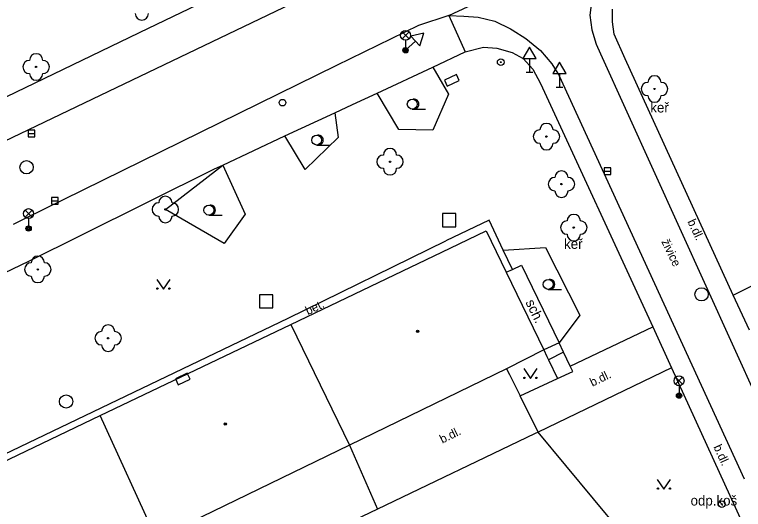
# Model space of a CAD drawing. Extents: x -595546 to -593986, y -1160845 to -1159202.
# Drawn here: x -595488.4 to -595433.4, y -1159994.7 to -1159957.4 of the extents above; entities that cross this region are included whole.
import ezdxf

# ---------------------------------------------------------------- set-up
doc = ezdxf.new("R2010")
doc.units = 0
for name, color, linetype in [('Level 22', 7, 'Continuous'), ('Level 24', 7, 'Continuous'), ('Level 25', 7, 'Continuous'), ('Level 26', 7, 'Continuous'), ('Level 27', 7, 'Continuous'), ('Level 28', 7, 'Continuous'), ('Level 33', 7, 'Continuous'), ('Level 34', 7, 'Continuous'), ('Level 36', 7, 'Continuous'), ('Level 39', 7, 'Continuous'), ('Specificka linie pasportu komunikaci', 7, 'Continuous'), ('TM - budovy zdene_ betonove - VP', 7, 'Continuous'), ('TM - chodniky - VP', 7, 'Continuous'), ('TM - hranice souvisleho porostu (skupiny stromu_ kere)', 7, 'Continuous'), ('TM - komunikace - VP', 7, 'Continuous'), ('TM - plot drateny_ kovovy - VP', 7, 'Continuous'), ('TM - popis povrchu', 7, 'Continuous'), ('TM - popis zelene', 7, 'Continuous'), ('TM - poznamka', 7, 'Continuous'), ('TM - rozhrani mezi zpev. plochami mezi sebou - VP', 7, 'Continuous'), ('TM - rozhrani ploch obecne - VP', 7, 'Continuous'), ('TM - vjezd na pozemek', 7, 'Continuous')]:
    doc.layers.add(name, color=color, linetype=linetype)

msp = doc.modelspace()

# ---------------------------------------------------------------- linework, layer by layer
at = {"layer": 'Level 22'}
for centre in [(-595486.76, -1159961.36), (-595440.12, -1159963.02), (-595448.27, -1159966.61), (-595460.07, -1159968.5), (-595447.14, -1159970.19), (-595477.01, -1159972.1), (-595446.21, -1159973.47), (-595486.63, -1159976.62), (-595481.33, -1159981.81)]:
    msp.add_circle(centre, 0.05, dxfattribs=at)
for centre, start, end in [((-595478.79, -1159957.33), 180, 0), ((-595486.76, -1159960.86), 0, 180), ((-595487.26, -1159961.36), 90, 270), ((-595486.26, -1159961.36), 270, 90), ((-595486.76, -1159961.86), 180, 0), ((-595440.12, -1159962.52), 0, 180), ((-595440.62, -1159963.02), 90, 270), ((-595439.62, -1159963.02), 270, 90), ((-595440.12, -1159963.52), 180, 0), ((-595448.27, -1159966.11), 0, 180), ((-595448.77, -1159966.61), 90, 270), ((-595447.77, -1159966.61), 270, 90), ((-595460.07, -1159968), 0, 180), ((-595448.27, -1159967.11), 180, 0), ((-595460.57, -1159968.5), 90, 270), ((-595459.57, -1159968.5), 270, 90), ((-595460.07, -1159969), 180, 0), ((-595447.14, -1159969.69), 0, 180), ((-595447.64, -1159970.19), 90, 270), ((-595446.64, -1159970.19), 270, 90), ((-595447.14, -1159970.69), 180, 0), ((-595477.01, -1159971.6), 0, 180), ((-595477.51, -1159972.1), 90, 270), ((-595476.51, -1159972.1), 270, 90), ((-595446.21, -1159972.97), 0, 180), ((-595477.01, -1159972.6), 180, 0), ((-595446.71, -1159973.47), 90, 270), ((-595445.71, -1159973.47), 270, 90), ((-595446.21, -1159973.97), 180, 0), ((-595486.63, -1159976.12), 0, 180), ((-595487.13, -1159976.62), 90, 270), ((-595486.13, -1159976.62), 270, 90), ((-595486.63, -1159977.12), 180, 0), ((-595481.83, -1159981.81), 90, 270), ((-595481.33, -1159981.31), 0, 180), ((-595480.83, -1159981.81), 270, 90), ((-595481.33, -1159982.31), 180, 0)]:
    msp.add_arc(centre, 0.5, start, end, dxfattribs=at)
at = {"layer": 'Level 24'}
for points in [[(-595455.054, -1159961.939), (-595455.96, -1159962.363), (-595455.747, -1159962.816), (-595454.842, -1159962.391)], [(-595475.358, -1159984.436), (-595476.26, -1159984.868), (-595476.044, -1159985.319), (-595475.142, -1159984.887)]]:
    msp.add_lwpolyline(points, close=True, dxfattribs=at)
at = {"layer": 'Level 25'}
for centre, radius in [((-595451.72, -1159960.99), 0.25), ((-595451.72, -1159960.99), 0.0303), ((-595435.04, -1159994.32), 0.25), ((-595435.04, -1159994.32), 0.0303)]:
    msp.add_circle(centre, radius, dxfattribs=at)
at = {"layer": 'Level 26'}
for points in [[(-595456.11, -1159973.41), (-595455.11, -1159973.41), (-595455.11, -1159972.41), (-595456.11, -1159972.41)], [(-595469.91, -1159979.53), (-595468.91, -1159979.53), (-595468.91, -1159978.53), (-595469.91, -1159978.53)]]:
    msp.add_lwpolyline(points, close=True, dxfattribs=at)
at = {"layer": 'Level 27'}
for p, q in [((-595487.35, -1159966.38), (-595486.85, -1159966.38)), ((-595443.91, -1159969.21), (-595443.41, -1159969.21)), ((-595485.61, -1159971.44), (-595485.11, -1159971.44))]:
    msp.add_line(p, q, dxfattribs=at)
for points in [[(-595487.35, -1159966.63), (-595486.85, -1159966.63), (-595486.85, -1159966.13), (-595487.35, -1159966.13)], [(-595443.91, -1159969.46), (-595443.41, -1159969.46), (-595443.41, -1159968.96), (-595443.91, -1159968.96)], [(-595485.61, -1159971.69), (-595485.11, -1159971.69), (-595485.11, -1159971.19), (-595485.61, -1159971.19)]]:
    msp.add_lwpolyline(points, close=True, dxfattribs=at)
for centre in [(-595487.48, -1159968.92), (-595436.57, -1159978.5), (-595484.5, -1159986.58)]:
    msp.add_circle(centre, 0.5, dxfattribs=at)
at = {"layer": 'Level 28'}
msp.add_circle((-595468.17, -1159964.05), 0.25, dxfattribs=at)
at = {"layer": 'Level 33'}
for p, q in [((-595459.165, -1159959.24), (-595458.635, -1159958.71)), ((-595459.165, -1159958.71), (-595458.635, -1159959.24)), ((-595458.9, -1159959.35), (-595458.9, -1159960.1)), ((-595487.595, -1159972.68), (-595487.065, -1159972.15)), ((-595487.595, -1159972.15), (-595487.065, -1159972.68)), ((-595487.33, -1159972.79), (-595487.33, -1159973.54)), ((-595438.535, -1159985.28), (-595438.005, -1159984.75)), ((-595438.535, -1159984.75), (-595438.005, -1159985.28)), ((-595438.27, -1159985.39), (-595438.27, -1159986.14))]:
    msp.add_line(p, q, dxfattribs=at)
for centre, radius in [((-595458.9, -1159958.975), 0.375), ((-595458.9, -1159960.1), 0.2), ((-595458.9, -1159960.1), 0.145), ((-595458.9, -1159960.1), 0.0876), ((-595487.33, -1159972.415), 0.375), ((-595487.33, -1159973.54), 0.2), ((-595487.33, -1159973.54), 0.145), ((-595487.33, -1159973.54), 0.0876), ((-595438.27, -1159985.015), 0.375), ((-595438.27, -1159986.14), 0.2), ((-595438.27, -1159986.14), 0.145), ((-595438.27, -1159986.14), 0.0876)]:
    msp.add_circle(centre, radius, dxfattribs=at)
at = {"layer": 'Level 34'}
for p, q in [((-595458.155, -1159959.406), (-595458.9, -1159960.1)), ((-595459.07, -1159959.917), (-595458.73, -1159960.283)), ((-595449.55, -1159960.732), (-595449.55, -1159961.75)), ((-595449.8, -1159961.75), (-595449.3, -1159961.75)), ((-595447.28, -1159961.852), (-595447.28, -1159962.87)), ((-595447.53, -1159962.87), (-595447.03, -1159962.87))]:
    msp.add_line(p, q, dxfattribs=at)
for points in [[(-595458.496, -1159959.04), (-595457.814, -1159959.771), (-595457.522, -1159958.815)], [(-595450.05, -1159960.732), (-595449.05, -1159960.732), (-595449.55, -1159959.866)], [(-595447.78, -1159961.852), (-595446.78, -1159961.852), (-595447.28, -1159960.986)]]:
    msp.add_lwpolyline(points, close=True, dxfattribs=at)
at = {"layer": 'Level 36'}
for p, q in [((-595458.39, -1159964.535), (-595457.39, -1159964.535)), ((-595465.6, -1159967.245), (-595464.6, -1159967.245)), ((-595473.73, -1159972.525), (-595472.73, -1159972.525)), ((-595448.14, -1159978.125), (-595447.14, -1159978.125))]:
    msp.add_line(p, q, dxfattribs=at)
for points in [[(-595477.66, -1159977.37), (-595477.16, -1159978.12), (-595476.66, -1159977.37)], [(-595449.98, -1159984.1), (-595449.48, -1159984.85), (-595448.98, -1159984.1)], [(-595439.91, -1159992.45), (-595439.41, -1159993.2), (-595438.91, -1159992.45)]]:
    msp.add_lwpolyline(points, dxfattribs=at)
for centre, radius in [((-595458.39, -1159964.16), 0.375), ((-595465.6, -1159966.87), 0.375), ((-595473.73, -1159972.15), 0.375), ((-595448.14, -1159977.75), 0.375), ((-595477.61, -1159978.07), 0.05), ((-595476.711, -1159978.07), 0.05), ((-595449.93, -1159984.8), 0.05), ((-595449.031, -1159984.8), 0.05), ((-595439.86, -1159993.15), 0.05), ((-595438.961, -1159993.15), 0.05)]:
    msp.add_circle(centre, radius, dxfattribs=at)
for centre in [(-595458.265, -1159964.16), (-595465.475, -1159966.87), (-595473.605, -1159972.15), (-595448.015, -1159977.75)]:
    msp.add_arc(centre, 0.375, 260.4059, 99.5941, dxfattribs=at)
at = {"layer": 'Level 39'}
for centre, radius in [((-595457.99, -1159981.28), 0.09), ((-595457.99, -1159981.28), 0.0398), ((-595472.49, -1159988.28), 0.09), ((-595472.49, -1159988.28), 0.0398)]:
    msp.add_circle(centre, radius, dxfattribs=at)
at = {"layer": 'Specificka linie pasportu komunikaci'}
for points in [[(-595455.63, -1159957.49), (-595440.67, -1159950.49)], [(-595455.63, -1159957.49), (-595454.39, -1159960.23)], [(-595446.98, -1159982.87), (-595448.12, -1159983.43)]]:
    msp.add_lwpolyline(points, dxfattribs=at)
at = {"layer": 'TM - budovy zdene_ betonove - VP'}
for points in [[(-595467.56, -1159980.77), (-595455.53, -1159975.01), (-595452.82, -1159973.71)], [(-595452.82, -1159973.71), (-595451.3, -1159976.84)], [(-595451.3, -1159976.84), (-595448.48, -1159982.68)], [(-595481.92, -1159987.64), (-595467.56, -1159980.77)], [(-595467.56, -1159980.77), (-595463.13, -1159989.87)], [(-595448.48, -1159982.68), (-595451.28, -1159984.11)], [(-595451.28, -1159984.11), (-595463.13, -1159989.87)], [(-595496.25, -1159994.5), (-595481.92, -1159987.64)], [(-595477.67, -1159996.94), (-595481.92, -1159987.64)], [(-595463.13, -1159989.87), (-595477.67, -1159996.94)]]:
    msp.add_lwpolyline(points, dxfattribs=at)
at = {"layer": 'TM - chodniky - VP'}
for points in [[(-595462.28, -1159950.74), (-595478.32, -1159958.47)], [(-595443.28, -1159957.95), (-595443.28, -1159956.99)], [(-595443.16, -1159958.89), (-595443.28, -1159957.95)], [(-595478.32, -1159958.47), (-595492.62, -1159965.34)], [(-595442.33, -1159960.74), (-595443.16, -1159958.89)], [(-595454.39, -1159960.23), (-595453.02, -1159959.87)], [(-595453.02, -1159959.87), (-595452.02, -1159959.93)], [(-595456.84, -1159961.37), (-595454.39, -1159960.23)], [(-595452.02, -1159959.93), (-595450.85, -1159960.27)], [(-595450.85, -1159960.27), (-595450.02, -1159960.71)], [(-595450.02, -1159960.71), (-595449.29, -1159961.52)], [(-595434.18, -1159978.56), (-595442.33, -1159960.74)], [(-595461.04, -1159963.33), (-595456.84, -1159961.37)], [(-595449.29, -1159961.52), (-595448.72, -1159962.6)], [(-595448.72, -1159962.6), (-595440.24, -1159980.96)], [(-595462.89, -1159964.19), (-595461.04, -1159963.33)], [(-595464.23, -1159964.81), (-595462.89, -1159964.19)], [(-595467.99, -1159966.56), (-595464.23, -1159964.81)], [(-595472.67, -1159968.76), (-595467.99, -1159966.56)], [(-595483.36, -1159974.05), (-595473.3, -1159969.04)], [(-595473.3, -1159969.04), (-595472.67, -1159968.76)], [(-595487.25, -1159975.97), (-595483.36, -1159974.05)], [(-595434.18, -1159978.56), (-595427.5, -1159975.21)], [(-595501.85, -1159982.97), (-595487.25, -1159975.97)], [(-595446.48, -1159983.91), (-595440.24, -1159980.96)], [(-595438.83, -1159984.05), (-595448.9, -1159988.88)], [(-595446.28, -1159984.32), (-595446.48, -1159983.91)], [(-595438.83, -1159984.05), (-595432.59, -1159997.73)], [(-595447.43, -1159984.85), (-595446.28, -1159984.32)], [(-595450.25, -1159986.16), (-595447.43, -1159984.85)]]:
    msp.add_lwpolyline(points, dxfattribs=at)
at = {"layer": 'TM - hranice souvisleho porostu (skupiny stromu_ kere)'}
for points in [[(-595456.84, -1159961.37), (-595455.67, -1159963.4), (-595456.83, -1159966.12), (-595459.4, -1159966.08), (-595461.04, -1159963.33)], [(-595464.23, -1159964.81), (-595463.97, -1159966.67), (-595466.48, -1159969.1), (-595467.99, -1159966.56)], [(-595472.67, -1159968.76), (-595470.99, -1159972.46), (-595472.59, -1159974.67), (-595477.01, -1159972.1), (-595472.67, -1159968.76)], [(-595451.53, -1159975.16), (-595448.35, -1159974.98), (-595445.75, -1159980.07), (-595447.32, -1159982.16)]]:
    msp.add_lwpolyline(points, dxfattribs=at)
at = {"layer": 'TM - komunikace - VP'}
for points in [[(-595466.3, -1159955.99), (-595494.6, -1159969.57), (-595508.71, -1159976.29)], [(-595444.67, -1159955.52), (-595444.84, -1159956.26), (-595444.99, -1159957.45), (-595444.84, -1159958.56), (-595444.53, -1159959.63), (-595444.2, -1159960.38)], [(-595455.63, -1159957.49), (-595457.93, -1159958.23), (-595464.11, -1159961.26)], [(-595455.63, -1159957.49), (-595454.49, -1159957.53), (-595453.42, -1159957.6), (-595452.16, -1159957.91), (-595450.97, -1159958.48), (-595450.86, -1159958.55)], [(-595450.86, -1159958.55), (-595449.82, -1159959.21), (-595448.71, -1159960.13), (-595447.87, -1159961.13), (-595447.28, -1159962.05)], [(-595444.2, -1159960.38), (-595430.28, -1159990.97)], [(-595464.11, -1159961.26), (-595487.64, -1159972.8), (-595488.5, -1159973.24)], [(-595433.34, -1159992.43), (-595447.28, -1159962.05)]]:
    msp.add_lwpolyline(points, dxfattribs=at)
at = {"layer": 'TM - plot drateny_ kovovy - VP'}
msp.add_lwpolyline([(-595436.37, -1160003.98), (-595448.9, -1159988.88)], dxfattribs=at)
at = {"layer": 'TM - rozhrani mezi zpev. plochami mezi sebou - VP'}
msp.add_lwpolyline([(-595440.24, -1159980.96), (-595438.83, -1159984.05)], dxfattribs=at)
at = {"layer": 'TM - rozhrani ploch obecne - VP'}
for points in [[(-595451.53, -1159975.16), (-595452.58, -1159972.92), (-595455.86, -1159974.47)], [(-595495.94, -1159993.78), (-595467.75, -1159980.3), (-595455.86, -1159974.47)], [(-595450.84, -1159976.62), (-595451.53, -1159975.16)], [(-595450.84, -1159976.62), (-595450.16, -1159976.29)], [(-595450.16, -1159976.29), (-595447.32, -1159982.16)], [(-595451.3, -1159976.84), (-595450.84, -1159976.62)], [(-595432.95, -1159981.19), (-595434.18, -1159978.56)], [(-595447.32, -1159982.16), (-595448.48, -1159982.68)], [(-595446.98, -1159982.87), (-595447.32, -1159982.16)], [(-595448.48, -1159982.68), (-595448.24, -1159983.18), (-595448.12, -1159983.43)], [(-595446.48, -1159983.91), (-595446.98, -1159982.87)], [(-595448.12, -1159983.43), (-595447.43, -1159984.85)], [(-595451.28, -1159984.11), (-595451.06, -1159984.54), (-595450.25, -1159986.16)], [(-595449.17, -1159989.01), (-595461.02, -1159994.69)], [(-595448.9, -1159988.88), (-595449.17, -1159989.01)], [(-595463.13, -1159989.87), (-595461.02, -1159994.69)], [(-595461.02, -1159994.69), (-595475.52, -1160001.64)]]:
    msp.add_lwpolyline(points, dxfattribs=at)
at = {"layer": 'TM - vjezd na pozemek'}
msp.add_lwpolyline([(-595448.9, -1159988.88), (-595450.25, -1159986.16)], dxfattribs=at)

# ---------------------------------------------------------------- texts
at = {"layer": 'TM - popis povrchu'}
for s, rotation, p in [('b.dl.', 294.7848, (-595437.65, -1159973.01)), ('živice', 295.5519, (-595439.62, -1159974.52)), ('bet.', 25.654, (-595466.26, -1159980.08)), ('b.dl.', 25.6244, (-595444.81, -1159985.47)), ('b.dl.', 26, (-595456.13, -1159989.76)), ('b.dl.', 294.4679, (-595435.69, -1159990))]:
    msp.add_text(s, height=0.65, rotation=rotation, dxfattribs=at).set_placement(p)
at = {"layer": 'TM - popis zelene'}
for p in [(-595440.44, -1159964.79), (-595446.94, -1159975.07)]:
    msp.add_text('keř', height=0.75, dxfattribs=at).set_placement(p)
at = {"layer": 'TM - poznamka'}
msp.add_text('sch.', height=0.75, rotation=295.8184, dxfattribs=at).set_placement((-595449.87, -1159979.1))
msp.add_text('odp.koš', height=0.75, dxfattribs=at).set_placement((-595437.4, -1159994.42))

doc.saveas('drawing.dxf')
